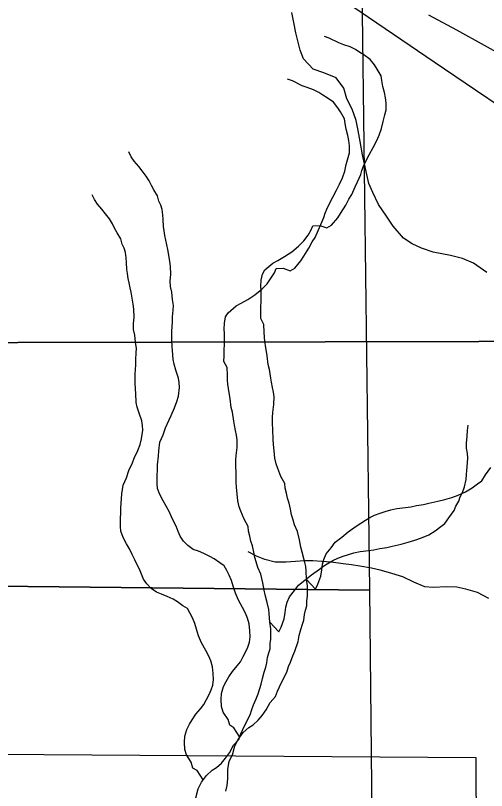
# Model space of a CAD drawing. Extents: x -21.1 to 50.3, y -4.9 to 22.1.
# Drawn here: x 7.992 to 8.547, y 15.875 to 16.789 of the extents above; entities that cross this region are included whole.
import ezdxf

# ---------------------------------------------------------------- set-up
doc = ezdxf.new("R2010")
doc.units = 0
for name, color, linetype in [('GM_X_Minor_River', 7, 'Continuous'), ('GM_X_Rail_Line_Text', 7, 'Continuous'), ('GM_X_Section', 7, 'Continuous'), ('GM_X_Township_Road', 7, 'Continuous'), ('GM_X_US_Route', 7, 'Continuous'), ('SH_Cut_Line', 7, 'Continuous')]:
    doc.layers.add(name, color=color, linetype=linetype)

msp = doc.modelspace()

# ---------------------------------------------------------------- linework, layer by layer
at = {"layer": 'GM_X_Minor_River'}
for points in [[(8.54757, 16.48558), (8.5317, 16.49668), (8.51884, 16.50207), (8.50482, 16.50595), (8.49459, 16.50753), (8.48436, 16.50987), (8.47073, 16.51451), (8.45937, 16.51951), (8.44955, 16.52602), (8.43712, 16.54014), (8.42923, 16.55195), (8.41984, 16.56604), (8.4131, 16.58012), (8.40862, 16.59077), (8.40603, 16.60103), (8.40346, 16.61395), (8.40125, 16.62421), (8.39832, 16.64016), (8.39613, 16.65307), (8.39355, 16.66485), (8.3887, 16.67816), (8.38271, 16.69034), (8.379, 16.70288), (8.36997, 16.71508), (8.35559, 16.72086), (8.3431, 16.72549), (8.33142, 16.7377), (8.32769, 16.74759), (8.32251, 16.76811), (8.32032, 16.78026), (8.31774, 16.79204)], [(8.33501, 16.12404), (8.33458, 16.13429), (8.33417, 16.13923), (8.33222, 16.14719), (8.32989, 16.1563), (8.32833, 16.16199), (8.32676, 16.17072), (8.32442, 16.18058), (8.32095, 16.18854), (8.31901, 16.19537), (8.31746, 16.2003), (8.31628, 16.20675), (8.31472, 16.21396), (8.31278, 16.21964), (8.31161, 16.22571), (8.31005, 16.23141), (8.30964, 16.2371), (8.30503, 16.24543), (8.30117, 16.25491), (8.29923, 16.26022), (8.29767, 16.26704), (8.29687, 16.2754), (8.29606, 16.28299), (8.29565, 16.28907), (8.29558, 16.30084), (8.29516, 16.30768), (8.29512, 16.3149), (8.29547, 16.3206), (8.29656, 16.3301), (8.29689, 16.33922), (8.2961, 16.34453), (8.29493, 16.35022), (8.29375, 16.3563), (8.29296, 16.36123), (8.29138, 16.37148), (8.28983, 16.37717), (8.28863, 16.38742), (8.28666, 16.39956), (8.28587, 16.4045), (8.28546, 16.40943), (8.28543, 16.41551), (8.285, 16.42425), (8.28115, 16.43144), (8.2815, 16.4379), (8.28146, 16.44398), (8.28179, 16.45272), (8.28173, 16.4645), (8.28132, 16.46943), (8.28166, 16.47665), (8.28314, 16.48388), (8.28616, 16.48883), (8.29563, 16.49686), (8.30132, 16.49993), (8.30929, 16.50453), (8.31763, 16.5099), (8.32559, 16.51678), (8.33203, 16.5229), (8.33694, 16.52976), (8.34071, 16.53586), (8.34258, 16.54081), (8.35095, 16.54123), (8.35897, 16.53824), (8.36466, 16.54131), (8.37184, 16.55009), (8.37524, 16.55542), (8.38127, 16.56495), (8.38504, 16.5722), (8.38843, 16.57753), (8.39257, 16.58667), (8.3952, 16.59276), (8.39896, 16.60114), (8.40046, 16.60609), (8.40233, 16.61104), (8.40534, 16.61751), (8.40949, 16.62513), (8.41363, 16.63313), (8.41739, 16.64037), (8.42078, 16.64761), (8.4234, 16.6556), (8.42526, 16.66359), (8.4275, 16.67158), (8.42899, 16.67728), (8.42894, 16.68564), (8.42815, 16.69171), (8.42697, 16.69779), (8.42503, 16.70499), (8.42385, 16.71182), (8.42305, 16.71752), (8.41844, 16.72547), (8.41537, 16.73039), (8.41, 16.73682), (8.40274, 16.7421), (8.39778, 16.74511), (8.39281, 16.7485), (8.3867, 16.75151), (8.37908, 16.75412), (8.37335, 16.75637), (8.3619, 16.76201), (8.35618, 16.76388)], [(8.29173, 16.07352), (8.29129, 16.08377), (8.29088, 16.08871), (8.28893, 16.09668), (8.2866, 16.10578), (8.28504, 16.11147), (8.28347, 16.1202), (8.28113, 16.13006), (8.27766, 16.13802), (8.27572, 16.14485), (8.27417, 16.14978), (8.27299, 16.15623), (8.27143, 16.16344), (8.26949, 16.16913), (8.26832, 16.1752), (8.26677, 16.18089), (8.26635, 16.18658), (8.26174, 16.19492), (8.25788, 16.20439), (8.25595, 16.2097), (8.25438, 16.21653), (8.25358, 16.22488), (8.25277, 16.23247), (8.25236, 16.23855), (8.25229, 16.25033), (8.25188, 16.25716), (8.25184, 16.26438), (8.25218, 16.27008), (8.25327, 16.27958), (8.2536, 16.2887), (8.25281, 16.29402), (8.25164, 16.29971), (8.25046, 16.30578), (8.24967, 16.31071), (8.24809, 16.32096), (8.24654, 16.32665), (8.24534, 16.3369), (8.24337, 16.34905), (8.24258, 16.35398), (8.24217, 16.35892), (8.24214, 16.365), (8.24171, 16.37373), (8.23786, 16.38093), (8.23821, 16.38739), (8.23817, 16.39347), (8.2385, 16.4022), (8.23844, 16.41398), (8.23803, 16.41892), (8.23837, 16.42614), (8.23985, 16.43336), (8.24287, 16.43832), (8.25234, 16.44635), (8.25803, 16.44942), (8.266, 16.45402), (8.27435, 16.45938), (8.2823, 16.46626), (8.28874, 16.47238), (8.29365, 16.47924), (8.29742, 16.48534), (8.29929, 16.49029), (8.30767, 16.49072), (8.31568, 16.48772), (8.32137, 16.49079), (8.32855, 16.49957), (8.33195, 16.50491), (8.33799, 16.51444), (8.34175, 16.52168), (8.34515, 16.52701), (8.34928, 16.53615), (8.35191, 16.54225), (8.35567, 16.55063), (8.35717, 16.55557), (8.35904, 16.56052), (8.36205, 16.567), (8.3662, 16.57461), (8.37034, 16.58262), (8.3741, 16.58986), (8.37749, 16.59709), (8.38011, 16.60508), (8.38197, 16.61307), (8.38421, 16.62106), (8.3857, 16.62677), (8.38565, 16.63512), (8.38486, 16.6412), (8.38368, 16.64727), (8.38174, 16.65448), (8.38056, 16.66131), (8.37977, 16.667), (8.37515, 16.67495), (8.37208, 16.67988), (8.36671, 16.6863), (8.35945, 16.69158), (8.35449, 16.6946), (8.34952, 16.69799), (8.34342, 16.70099), (8.33579, 16.70361), (8.33006, 16.70586), (8.31861, 16.71149), (8.31289, 16.71336)], [(8.14968, 16.59369), (8.14623, 16.59937), (8.14162, 16.60542), (8.13741, 16.61071), (8.13205, 16.61676), (8.12859, 16.62206), (8.12589, 16.62774)], [(8.25663, 15.93823), (8.24959, 15.9492), (8.24462, 15.95221), (8.24268, 15.95904), (8.23692, 15.96774), (8.23498, 15.97419), (8.23455, 15.98255), (8.2349, 15.98977), (8.23751, 15.99776), (8.24053, 16.00385), (8.24354, 16.00919), (8.24808, 16.01567), (8.25337, 16.02216), (8.25753, 16.02712), (8.26054, 16.03321), (8.26355, 16.03893), (8.26618, 16.04426), (8.26806, 16.04997), (8.26878, 16.05643), (8.26836, 16.06365), (8.26755, 16.07162), (8.26561, 16.07845), (8.2633, 16.08413), (8.25983, 16.09095), (8.25484, 16.09966), (8.25136, 16.108), (8.24865, 16.11596), (8.24671, 16.12279), (8.24401, 16.12923), (8.24132, 16.13453), (8.23824, 16.14022), (8.2329, 16.1436), (8.2264, 16.14813), (8.22143, 16.15114), (8.21418, 16.15452), (8.2077, 16.15714), (8.20159, 16.15939), (8.19548, 16.16391), (8.19012, 16.1692), (8.18628, 16.17488), (8.18397, 16.18056), (8.18165, 16.18663), (8.17857, 16.19269), (8.17626, 16.19762), (8.17318, 16.20405), (8.16972, 16.21049), (8.16626, 16.21655), (8.16241, 16.22413), (8.1597, 16.23133), (8.15929, 16.23703), (8.15924, 16.24615), (8.15958, 16.25337), (8.15955, 16.25906), (8.16063, 16.26933), (8.16098, 16.27541), (8.16244, 16.28567), (8.1662, 16.29443), (8.1692, 16.3028), (8.17333, 16.31195), (8.17559, 16.31727), (8.17973, 16.32641), (8.18235, 16.33365), (8.18422, 16.34012), (8.18568, 16.35038), (8.18527, 16.35608), (8.18448, 16.36139), (8.18138, 16.37049), (8.17906, 16.37769), (8.17789, 16.38301), (8.17745, 16.39364), (8.17704, 16.39858), (8.17661, 16.40617), (8.17656, 16.41643), (8.17691, 16.42175), (8.17726, 16.42745), (8.17722, 16.43353), (8.17794, 16.44151), (8.17829, 16.44683), (8.17711, 16.45404), (8.1763, 16.46239), (8.17474, 16.46922), (8.1747, 16.47606), (8.17542, 16.48328), (8.17499, 16.49316), (8.17419, 16.49885), (8.1734, 16.50379), (8.17183, 16.51289), (8.17066, 16.5182), (8.16949, 16.5239), (8.16832, 16.52921), (8.16752, 16.5349), (8.16673, 16.53984), (8.16631, 16.54819), (8.1659, 16.55351), (8.1651, 16.55996), (8.16355, 16.56489), (8.16124, 16.56982), (8.15968, 16.57589), (8.15545, 16.58308), (8.15238, 16.58838), (8.14968, 16.59369)], [(8.10639, 16.54317), (8.10294, 16.54885), (8.09834, 16.5549), (8.09412, 16.5602), (8.08876, 16.56625), (8.0853, 16.57155), (8.0826, 16.57723)], [(8.21335, 15.88772), (8.2063, 15.89868), (8.20133, 15.90169), (8.19939, 15.90852), (8.19363, 15.91723), (8.19169, 15.92368), (8.19127, 15.93203), (8.19161, 15.93925), (8.19423, 15.94724), (8.19724, 15.95333), (8.20025, 15.95867), (8.20479, 15.96515), (8.21008, 15.97164), (8.21424, 15.9766), (8.21725, 15.9827), (8.22026, 15.98841), (8.2229, 15.99375), (8.22477, 15.99945), (8.22549, 16.00592), (8.22507, 16.01313), (8.22427, 16.0211), (8.22232, 16.02793), (8.22001, 16.03362), (8.21654, 16.04043), (8.21155, 16.04915), (8.20807, 16.05748), (8.20537, 16.06544), (8.20342, 16.07227), (8.20073, 16.07872), (8.19803, 16.08402), (8.19495, 16.0897), (8.18961, 16.09309), (8.18311, 16.09761), (8.17814, 16.10062), (8.17089, 16.104), (8.16441, 16.10662), (8.15831, 16.10887), (8.15219, 16.1134), (8.14683, 16.11868), (8.14299, 16.12436), (8.14068, 16.13005), (8.13836, 16.13611), (8.13528, 16.14217), (8.13297, 16.1471), (8.12989, 16.15354), (8.12643, 16.15998), (8.12297, 16.16604), (8.11912, 16.17361), (8.11641, 16.18082), (8.116, 16.18651), (8.11595, 16.19563), (8.11629, 16.20285), (8.11626, 16.20855), (8.11734, 16.21881), (8.11769, 16.22489), (8.11916, 16.23515), (8.12291, 16.24391), (8.12591, 16.25229), (8.13005, 16.26143), (8.1323, 16.26676), (8.13644, 16.2759), (8.13906, 16.28313), (8.14093, 16.2896), (8.14239, 16.29986), (8.14198, 16.30556), (8.14119, 16.31087), (8.13809, 16.31997), (8.13577, 16.32718), (8.1346, 16.33249), (8.13416, 16.34312), (8.13375, 16.34806), (8.13333, 16.35566), (8.13327, 16.36591), (8.13362, 16.37123), (8.13397, 16.37693), (8.13393, 16.38301), (8.13465, 16.39099), (8.135, 16.39631), (8.13382, 16.40352), (8.13301, 16.41188), (8.13145, 16.41871), (8.13141, 16.42554), (8.13213, 16.43277), (8.1317, 16.44264), (8.13091, 16.44833), (8.13012, 16.45327), (8.12854, 16.46238), (8.12737, 16.46769), (8.1262, 16.47338), (8.12503, 16.47869), (8.12423, 16.48439), (8.12344, 16.48932), (8.12302, 16.49768), (8.12261, 16.50299), (8.12181, 16.50945), (8.12026, 16.51438), (8.11795, 16.5193), (8.11639, 16.52537), (8.11216, 16.53257), (8.10909, 16.53787), (8.10639, 16.54317)], [(8.29173, 16.07352), (8.30245, 16.06218), (8.30508, 16.0679), (8.30883, 16.07741), (8.30993, 16.08502), (8.31066, 16.09148), (8.31215, 16.09719), (8.31516, 16.10366), (8.32083, 16.11091), (8.32574, 16.1174), (8.33332, 16.12313), (8.3409, 16.12964), (8.35038, 16.13615), (8.35568, 16.13997), (8.36137, 16.14342), (8.3663, 16.14649), (8.372, 16.14918), (8.37846, 16.1515), (8.38454, 16.15343), (8.391, 16.15536), (8.39822, 16.15692), (8.40849, 16.15812), (8.41458, 16.15891), (8.42142, 16.16047), (8.42979, 16.16166), (8.43587, 16.16321), (8.44651, 16.16555), (8.45488, 16.16787), (8.46285, 16.1702), (8.47045, 16.1729), (8.47919, 16.17675), (8.48677, 16.18135), (8.49322, 16.18632), (8.49815, 16.18977), (8.50267, 16.19663), (8.5091, 16.2054), (8.51097, 16.21035), (8.51436, 16.21645), (8.51624, 16.2214), (8.51888, 16.22635), (8.52112, 16.2332), (8.52298, 16.24195), (8.5237, 16.24765), (8.52406, 16.25259), (8.52477, 16.26133), (8.52512, 16.26741), (8.52471, 16.27235), (8.52353, 16.2788), (8.5235, 16.2845), (8.52421, 16.29286), (8.52456, 16.2997), (8.52566, 16.30578)], [(8.33501, 16.12404), (8.34574, 16.1127), (8.34837, 16.11841), (8.35212, 16.12793), (8.35322, 16.13553), (8.35395, 16.14199), (8.35544, 16.1477), (8.35845, 16.15418), (8.36412, 16.16142), (8.36903, 16.16791), (8.37661, 16.17365), (8.38418, 16.18015), (8.39367, 16.18666), (8.39897, 16.19049), (8.40466, 16.19394), (8.40959, 16.19701), (8.41529, 16.1997), (8.42175, 16.20201), (8.42783, 16.20395), (8.43429, 16.20588), (8.44151, 16.20744), (8.45178, 16.20864), (8.45786, 16.20943), (8.46471, 16.21099), (8.47308, 16.21217), (8.47916, 16.21373), (8.4898, 16.21606), (8.49816, 16.21839), (8.50614, 16.22071), (8.51374, 16.22341), (8.52247, 16.22726), (8.53006, 16.23186), (8.53651, 16.23684), (8.54143, 16.24028), (8.54596, 16.24715), (8.55239, 16.25592)], [(8.54997, 16.10161), (8.53635, 16.10852), (8.52272, 16.1124), (8.51211, 16.11474), (8.49959, 16.1152), (8.4844, 16.11453), (8.47454, 16.11535), (8.46168, 16.12074), (8.44844, 16.1269), (8.43178, 16.13231), (8.42193, 16.13503), (8.4117, 16.13737), (8.39805, 16.13973), (8.3882, 16.1413), (8.37834, 16.14251), (8.36431, 16.14449), (8.35331, 16.14531), (8.34269, 16.14614), (8.33282, 16.14582), (8.32219, 16.14513), (8.31119, 16.14444), (8.29829, 16.14451), (8.28616, 16.14762), (8.27632, 16.15148), (8.26649, 16.15647)], [(8.24011, 15.87469), (8.24159, 15.88116), (8.24231, 15.88952), (8.24263, 15.90016), (8.2441, 15.91004), (8.24786, 15.91728), (8.25085, 15.92793), (8.25461, 15.93555), (8.26066, 15.94356), (8.26709, 15.94968), (8.2724, 15.95274), (8.27809, 15.95809), (8.283, 15.96382), (8.28753, 15.9703), (8.29243, 15.97907), (8.29848, 15.98594), (8.30111, 15.99241), (8.30562, 16.00269), (8.31203, 16.01488), (8.31389, 16.02135), (8.31615, 16.02668), (8.31915, 16.03392), (8.3214, 16.03963), (8.32515, 16.05105), (8.32663, 16.05789), (8.32849, 16.06512), (8.33036, 16.07121), (8.33186, 16.07615), (8.33258, 16.08262), (8.33408, 16.08794), (8.33557, 16.09289), (8.33554, 16.09897), (8.33627, 16.10429), (8.3362, 16.11645), (8.33501, 16.12404)], [(8.20457, 15.86676), (8.20756, 15.87742), (8.21132, 15.88504), (8.21737, 15.89305), (8.22381, 15.89916), (8.22912, 15.90223), (8.2348, 15.90758), (8.23971, 15.9133), (8.24424, 15.91979), (8.24914, 15.92855), (8.2552, 15.93542), (8.25782, 15.94189), (8.26233, 15.95218), (8.26874, 15.96437), (8.2706, 15.97084), (8.27286, 15.97617), (8.27586, 15.9834), (8.27811, 15.98911), (8.28186, 16.00053), (8.28334, 16.00737), (8.2852, 16.0146), (8.28707, 16.02069), (8.28857, 16.02564), (8.28929, 16.0321), (8.29079, 16.03743), (8.29228, 16.04237), (8.29225, 16.04845), (8.29298, 16.05377), (8.29291, 16.06593), (8.29173, 16.07352)]]:
    msp.add_lwpolyline(points, dxfattribs=at)
at = {"layer": 'GM_X_Rail_Line_Text'}
for points in [[(6.90923, 16.40091), (8.9, 16.40522), (8.9, 20.43501)], [(2.87846, 14.1), (8.9, 14.1), (8.9, 16.40522), (6.90923, 16.40091)]]:
    msp.add_lwpolyline(points, dxfattribs=at)
at = {"layer": 'GM_X_Section'}
for points in [[(7.40705, 17.13199), (7.47526, 17.13233), (8.39638, 17.13154), (8.40937, 16.11144), (7.42125, 16.12212)], [(7.42125, 16.12212), (8.40937, 16.11144), (8.41946, 15.11372), (7.42449, 15.11725)], [(7.52522, 15.9214), (7.57297, 15.92106), (8.53439, 15.91417), (8.53889, 14.90805), (7.52217, 14.89823)]]:
    msp.add_lwpolyline(points, close=True, dxfattribs=at)
at = {"layer": 'GM_X_Township_Road'}
msp.add_lwpolyline([(8.47886, 16.78945), (8.5116, 16.77161), (8.54429, 16.75363), (8.57971, 16.73417)], dxfattribs=at)
at = {"layer": 'GM_X_US_Route'}
msp.add_lwpolyline([(8.37978, 16.80567), (8.48537, 16.73402), (8.53403, 16.70104), (8.65528, 16.61943), (8.70407, 16.58618), (8.75813, 16.55003), (8.77641, 16.5378), (8.8487, 16.48943), (8.9, 16.45534)], dxfattribs=at)
at = {"layer": 'SH_Cut_Line'}
for points in [[(6.90923, 16.40091), (8.9, 16.40522), (8.9, 20.9)], [(2.1, 14.1), (8.9, 14.1), (8.9, 16.40522), (6.90923, 16.40091)]]:
    msp.add_lwpolyline(points, dxfattribs=at)

doc.saveas('drawing.dxf')
